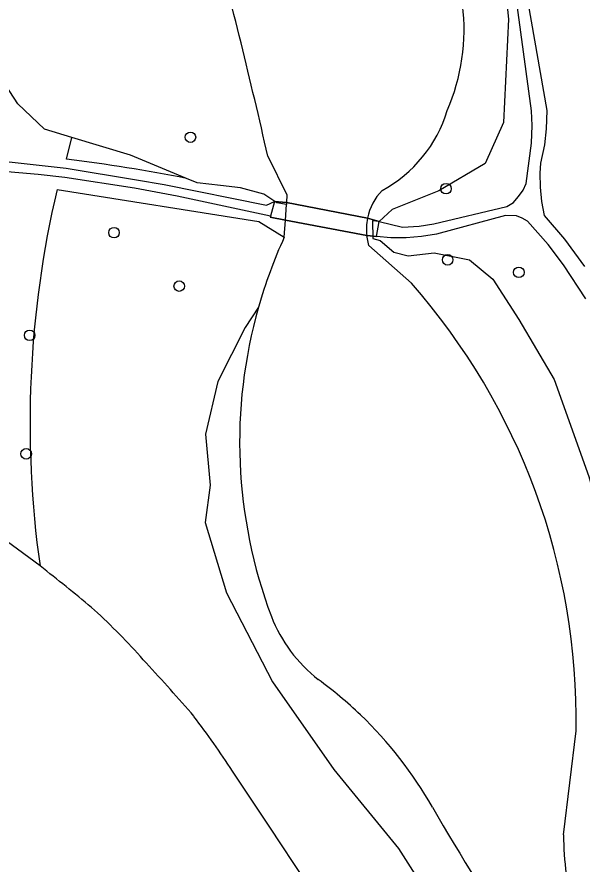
# Model space of a CAD drawing. Extents: x 156414 to 157775, y 382335 to 383765.
# Drawn here: x 156468.1 to 156520.6, y 383261.5 to 383340.1 of the extents above; entities that cross this region are included whole.
import ezdxf

# ---------------------------------------------------------------- set-up
doc = ezdxf.new("R2010")
doc.units = 0
for name, color, linetype in [('IMGEO_Boom', 7, 'Continuous'), ('IMGEO_Dek', 7, 'Continuous'), ('IMGEO_Groenvoorziening', 7, 'Continuous'), ('IMGEO_Hek', 7, 'Continuous'), ('IMGEO_Meer_plas_ven_vijver', 7, 'Continuous'), ('IMGEO_Voetpad_gesloten', 7, 'Continuous'), ('IMGEO_Voetpad_halfverhard', 7, 'Continuous')]:
    doc.layers.add(name, color=color, linetype=linetype)

msp = doc.modelspace()

# ---------------------------------------------------------------- linework, layer by layer
at = {"layer": 'IMGEO_Boom'}
for centre in [(156484.215, 383328.952), (156507.947, 383324.176), (156477.127, 383320.096), (156508.095, 383317.573), (156514.704, 383316.408), (156483.175, 383315.136), (156469.292, 383310.566), (156468.969, 383299.56)]:
    msp.add_circle(centre, 0.489, dxfattribs=at)
at = {"layer": 'IMGEO_Dek'}
msp.add_lwpolyline([(156500.655, 383321.438), (156493.134, 383322.883), (156492.03, 383322.995), (156491.662, 383321.641), (156491.63, 383321.525), (156493.03, 383321.259), (156500.582, 383319.822), (156501.491, 383319.747), (156501.754, 383321.125)], close=True, dxfattribs=at)
at = {"layer": 'IMGEO_Groenvoorziening'}
for points in [[(156515.448, 383375.834), (156516.223, 383374.336), (156516.553, 383372.503), (156516.245, 383369.003), (156514.73, 383365.011), (156513.022, 383357.607), (156512.652, 383350.402), (156513.746, 383339.924), (156513.289, 383330.323), (156511.578, 383326.515), (156507.267, 383323.972), (156502.952, 383322.231), (156501.754, 383321.125)], [(156473.207, 383328.928), (156470.659, 383329.699), (156468.207, 383332.071), (156466.647, 383334.453), (156465.957, 383337.393), (156466.185, 383340.149), (156467.211, 383342.919), (156469.236, 383345.737), (156474.859, 383354.244), (156480.229, 383359.416), (156480.67, 383360.029), (156483.54, 383364.01), (156485.648, 383366.178), (156487.612, 383368.198), (156489.74, 383369.985)], [(156472.728, 383326.932), (156473.207, 383328.928)], [(156483.853, 383325.132), (156478.65, 383327.283), (156473.207, 383328.928)], [(156493.124, 383322.72), (156492.253, 383322.873), (156491.301, 383323.494), (156491.043, 383323.663), (156488.871, 383324.272), (156487.019, 383324.479), (156484.845, 383324.722), (156483.853, 383325.132)], [(156471.833, 383324.107), (156490.562, 383321.124), (156492.928, 383319.679)], [(156501.754, 383321.125), (156501.123, 383321.208), (156501.146, 383319.557), (156501.833, 383319.362), (156503.105, 383318.28), (156504.428, 383317.956), (156506.857, 383318.231), (156510.123, 383317.579), (156512.285, 383315.782), (156514.713, 383312.022), (156517.984, 383306.47), (156521.19, 383297.454), (156524.152, 383286.928), (156526.792, 383273.018), (156527.17, 383264.414), (156533.729, 383254.257), (156538.133, 383243.112), (156540.393, 383235.501), (156543.966, 383224.444), (156545.398, 383217.329)], [(156490.534, 383313.174), (156489.314, 383311.283), (156486.772, 383306.273), (156485.63, 383301.395), (156486.045, 383296.648), (156485.599, 383293.184), (156487.565, 383286.662), (156491.827, 383278.387), (156497.525, 383270.249), (156503.532, 383262.911), (156511.457, 383250.479)]]:
    msp.add_lwpolyline(points, dxfattribs=at)
for centre, radius, start, end in [((156451.278, 383159.079), 169.218, 78.90105, 82.71759), ((156564.58, 383302.405), 95.253, 166.83003, 187.99696)]:
    msp.add_arc(centre, radius, start, end, dxfattribs=at)
at = {"layer": 'IMGEO_Hek'}
for points in [[(156492.03, 383322.995), (156493.134, 383322.883)], [(156493.134, 383322.883), (156500.655, 383321.438)], [(156493.03, 383321.259), (156491.63, 383321.525)], [(156500.582, 383319.822), (156493.03, 383321.259)], [(156500.655, 383321.438), (156501.754, 383321.125)], [(156501.491, 383319.747), (156500.582, 383319.822)]]:
    msp.add_lwpolyline(points, dxfattribs=at)
at = {"layer": 'IMGEO_Meer_plas_ven_vijver'}
for points in [[(156491.407, 383327.186), (156493.18, 383323.595), (156493.134, 383322.883), (156493.124, 383322.72)], [(156492.928, 383319.679), (156493.03, 383321.259), (156493.124, 383322.72)], [(156504.728, 383315.393), (156500.773, 383318.888), (156500.582, 383319.822)], [(156518.843, 383264.186), (156520.015, 383273.857)]]:
    msp.add_lwpolyline(points, dxfattribs=at)
for centre, radius, start, end in [((155874.484, 383186.831), 632.687, 12.817131, 14.779497), ((156490.958, 383338.934), 18.663, 336.33439, 7.10924), ((156496.088, 383334.995), 12.479, 298.31359, 343.46272), ((156505.752, 383320.399), 5.202, 136.04803, 168.47531), ((156505.727, 383320.399), 5.177, 168.42551, 186.40153), ((156534.646, 383300.633), 45.86, 155.46103, 164.12925), ((156458.781, 383274.901), 61.243, 359.02291, 41.38858), ((156534.643, 383300.636), 45.857, 164.13199, 200.6472), ((156504.659, 383289.518), 13.879, 201.34554, 231.87365), ((156473.957, 383248.137), 37.655, 46.24262, 53.99934), ((156473.494, 383247.776), 38.235, 29.75723, 46.11652), ((156668.022, 383359.147), 185.918, 209.79936, 214.69899), ((156556.622, 383264.899), 37.786, 181.08179, 192.15238)]:
    msp.add_arc(centre, radius, start, end, dxfattribs=at)
at = {"layer": 'IMGEO_Voetpad_gesloten'}
for points in [[(156470.254, 383289.153), (156465.573, 383292.605), (156460.863, 383295.794), (156456.129, 383298.758), (156451.027, 383301.953), (156445.978, 383305.159), (156440.614, 383308.555), (156435.31, 383311.974), (156430.187, 383315.355), (156425.133, 383318.837), (156421.786, 383321.069)], [(156470.875, 383288.658), (156470.254, 383289.153)], [(156513.728, 383234.432), (156509.701, 383239.414), (156505.655, 383244.503), (156501.621, 383249.726), (156500.785, 383250.969), (156499.898, 383252.33), (156494.889, 383259.87), (156491.59, 383264.913), (156488.13, 383270.107)]]:
    msp.add_lwpolyline(points, dxfattribs=at)
for centre, radius, start, end in [((156411.914, 383211.861), 96.82, 48.87291, 52.48486), ((156434.472, 383240.354), 60.546, 41.08193, 47.21758), ((156360.149, 383168.242), 164.049, 40.68659, 43.00852), ((156412.82, 383220.786), 90.023, 33.22079, 37.17986)]:
    msp.add_arc(centre, radius, start, end, dxfattribs=at)
at = {"layer": 'IMGEO_Voetpad_halfverhard'}
for points in [[(156501.754, 383321.125), (156503.894, 383320.618), (156505.442, 383320.708), (156506.809, 383320.9), (156513.589, 383322.516), (156514.199, 383322.906), (156514.657, 383323.414), (156514.872, 383323.703), (156515.092, 383324.053), (156515.397, 383324.657), (156515.877, 383328.415), (156515.934, 383330.047), (156515.889, 383331.42), (156514.386, 383342.398)], [(156515.528, 383341.486), (156517.298, 383331.432), (156517.249, 383329.725), (156517.077, 383328.258), (156516.73, 383326.551), (156516.667, 383325.623), (156516.679, 383324.305), (156516.811, 383322.993), (156517.062, 383321.699), (156518.95, 383319.503), (156520.804, 383316.946)], [(156466.52, 383326.775), (156472.667, 383326.074), (156479.21, 383324.989), (156481.779, 383324.58), (156491.284, 383322.662), (156492.03, 383322.995), (156491.662, 383321.641), (156482.992, 383323.489), (156479.034, 383324.24), (156472.543, 383325.213), (156470.069, 383325.5), (156463.949, 383326.008)], [(156500.655, 383321.438), (156493.134, 383322.883), (156492.03, 383322.995), (156491.662, 383321.641), (156491.63, 383321.525), (156493.03, 383321.259), (156500.582, 383319.822), (156501.491, 383319.747), (156501.754, 383321.125), (156500.655, 383321.438)], [(156520.921, 383313.966), (156518.861, 383317.119), (156517.437, 383318.982), (156515.496, 383321.148), (156515.018, 383321.45), (156514.488, 383321.646), (156513.461, 383321.701), (156507.072, 383319.963), (156505.666, 383319.733), (156504.247, 383319.621), (156502.822, 383319.63), (156501.491, 383319.747), (156501.754, 383321.125)]]:
    msp.add_lwpolyline(points, dxfattribs=at)

doc.saveas('drawing.dxf')
